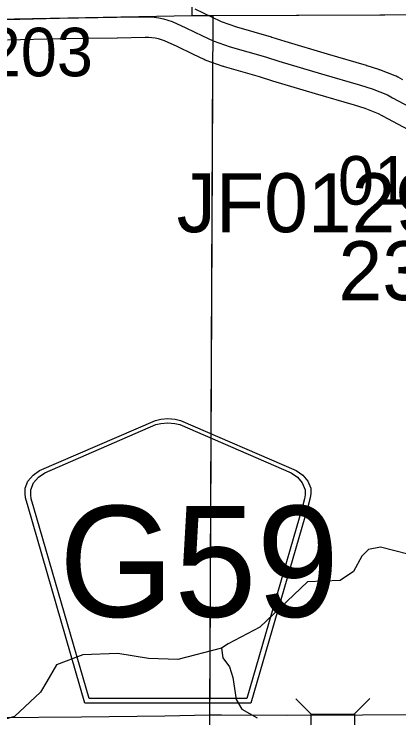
# Model space of a CAD drawing. Extents: x 23.6 to 68.7, y -63 to -29.
# Drawn here: x 37.501 to 38.057, y -52.674 to -51.659 of the extents above; entities that cross this region are included whole.
import ezdxf

# ---------------------------------------------------------------- set-up
doc = ezdxf.new("R2010")
doc.units = 0
for name, color, linetype in [('tdCoHydroRiver', 7, 'Continuous'), ('tdCoSecRdNmbr', 7, 'Continuous'), ('tdCoSecRteBand', 7, 'Continuous'), ('tdCoSecRteCL', 7, 'Continuous'), ('tdCoSectLine', 7, 'Continuous'), ('tdCoSectLinePart', 7, 'Continuous'), ('tdCoShieldCoRte', 7, 'Continuous'), ('tdCoStrucSec', 7, 'Continuous'), ('tdCoStrucSecCoName', 7, 'Continuous'), ('tdCoStrucSecFHWANum', 7, 'Continuous'), ('tdCoSurfGravel', 7, 'Continuous')]:
    doc.layers.add(name, color=color, linetype=linetype)

msp = doc.modelspace()

# ---------------------------------------------------------------- linework, layer by layer
at = {"layer": 'tdCoHydroRiver'}
for points in [[(38.0901, -52.4429), (38.0299, -52.4276), (38.0126, -52.4308), (38.0032, -52.4404), (37.9908, -52.4626), (37.9719, -52.4754), (37.9246, -52.4773), (37.8557, -52.5426), (37.8101, -52.5667), (37.8006, -52.573)], [(37.8006, -52.573), (37.7376, -52.5893), (37.695, -52.5881), (37.6508, -52.5806), (37.6003, -52.5826), (37.5625, -52.5971), (37.5485, -52.6209), (37.5391, -52.6367), (37.5015, -52.6717), (37.4732, -52.6799)], [(37.8006, -52.573), (37.8023, -52.5872), (37.8119, -52.5998), (37.8168, -52.6155), (37.8218, -52.6471), (37.8298, -52.6612), (37.852, -52.6737)]]:
    msp.add_lwpolyline(points, dxfattribs=at)
at = {"layer": 'tdCoSecRteBand'}
for points in [[(37.7619, -51.6514), (37.7862, -51.6631), (37.7862, -51.6631), (37.7862, -51.6631), (37.7999, -51.6697), (37.8221, -51.6775), (37.8723, -51.6919), (37.8726, -51.692), (37.8729, -51.6921), (37.8921, -51.6981), (37.9532, -51.7163), (38.0095, -51.7327), (38.0099, -51.7328), (38.0103, -51.7329), (38.0271, -51.7384), (38.0278, -51.7386), (38.0285, -51.7389), (38.0506, -51.7473), (38.0528, -51.7481), (38.0549, -51.7493), (38.0618, -51.7533)], [(38.1147, -51.8494), (38.0332, -51.8061), (38.0327, -51.8058), (38.0323, -51.8055), (38.027, -51.8025), (38.0079, -51.7952), (37.9923, -51.7902), (37.9363, -51.7738), (37.9362, -51.7738), (37.9361, -51.7738), (37.8748, -51.7556), (37.8746, -51.7555), (37.8744, -51.7554), (37.8553, -51.7495), (37.8047, -51.7349), (37.8039, -51.7347), (37.803, -51.7344), (37.7784, -51.7257), (37.7769, -51.7252), (37.7754, -51.7244), (37.7602, -51.7171), (37.7363, -51.7057), (37.7181, -51.6976), (37.7137, -51.696), (37.7093, -51.6947), (37.7047, -51.6937), (37.7001, -51.6931), (37.6955, -51.6927), (37.6901, -51.6927), (37.6501, -51.6935), (37.65, -51.6935), (37.6499, -51.6935), (37.567, -51.6946), (37.4913, -51.6966)], [(37.474, -52.6729), (37.5984, -52.6721), (37.7185, -52.6705), (37.783, -52.6693), (37.7831, -52.6693), (37.7832, -52.6693), (37.7999, -52.6691), (37.8002, -52.6691), (37.8004, -52.6691), (37.8943, -52.6694), (38.0038, -52.6689), (38.0799, -52.6685)]]:
    msp.add_lwpolyline(points, dxfattribs=at)
at = {"layer": 'tdCoSecRteCL'}
msp.add_lwpolyline([(37.4905, -51.6666), (37.5664, -51.6647), (37.6495, -51.6635), (37.6899, -51.6627), (37.6967, -51.6627), (37.7034, -51.6632), (37.71, -51.6642), (37.7166, -51.6656), (37.7231, -51.6675), (37.7294, -51.6698), (37.7489, -51.6785), (37.7732, -51.6901), (37.7884, -51.6974), (37.813, -51.7061), (37.864, -51.7207), (37.8834, -51.7268), (37.9447, -51.745), (38.0011, -51.7615), (38.0179, -51.7669), (38.0399, -51.7753), (38.0473, -51.7796), (38.1292, -51.8231)], dxfattribs=at)
at = {"layer": 'tdCoSectLine'}
for points in [[(37.7564, -50.6311), (37.7576, -51.6611)], [(37.7881, -51.6611), (38.7816, -51.657)], [(36.7851, -51.6794), (37.7576, -51.6611)], [(37.7576, -51.6611), (37.7881, -51.6611)], [(37.7881, -51.6611), (37.7832, -52.6993)]]:
    msp.add_lwpolyline(points, dxfattribs=at)
at = {"layer": 'tdCoSectLinePart'}
for points in [[(37.7811, -51.6611), (37.7881, -51.6611)], [(37.7881, -51.6611), (37.788, -51.6643)], [(37.7881, -51.6611), (38.27, -51.6591)], [(37.7877, -51.7291), (37.7833, -52.6693)]]:
    msp.add_lwpolyline(points, dxfattribs=at)
at = {"layer": 'tdCoShieldCoRte'}
for points in [[(37.6034, -52.6521), (37.5215, -52.3692), (37.5176, -52.3561), (37.5168, -52.3502), (37.5168, -52.3424), (37.5211, -52.3321), (37.5284, -52.3236), (37.5379, -52.3169), (37.7052, -52.2446), (37.7127, -52.2429), (37.7232, -52.242), (37.7336, -52.2429), (37.7411, -52.2446), (37.9084, -52.3169), (37.9179, -52.3236), (37.9252, -52.3321), (37.9295, -52.3424), (37.9295, -52.3502), (37.9287, -52.3561), (37.9249, -52.3692), (37.8429, -52.6521)], [(37.6093, -52.6458), (37.5295, -52.3705), (37.5258, -52.3579), (37.5251, -52.3522), (37.5251, -52.3447), (37.5292, -52.3348), (37.5362, -52.3267), (37.5453, -52.3203), (37.7059, -52.2508), (37.7131, -52.2493), (37.7232, -52.2484), (37.7332, -52.2493), (37.7404, -52.2508), (37.901, -52.3203), (37.9102, -52.3267), (37.9171, -52.3348), (37.9212, -52.3447), (37.9212, -52.3522), (37.9205, -52.3579), (37.9168, -52.3705), (37.8371, -52.6458)]]:
    msp.add_lwpolyline(points, close=True, dxfattribs=at)
at = {"layer": 'tdCoStrucSec'}
for p, q in [((37.93, -52.668), (37.9078, -52.6459)), ((37.9926, -52.6677), (38.0147, -52.6455))]:
    msp.add_line(p, q, dxfattribs=at)
msp.add_lwpolyline([(37.93, -52.668), (37.9926, -52.6677), (37.9929, -52.7303), (37.9303, -52.7306)], close=True, dxfattribs=at)
at = {"layer": 'tdCoSurfGravel'}
msp.add_lwpolyline([(37.4905, -51.6666), (37.5664, -51.6647), (37.6495, -51.6635), (37.6899, -51.6627), (37.6967, -51.6627), (37.7034, -51.6632), (37.71, -51.6642), (37.7166, -51.6656), (37.7231, -51.6675), (37.7294, -51.6698), (37.7489, -51.6785), (37.7732, -51.6901), (37.7884, -51.6974), (37.813, -51.7061), (37.864, -51.7207), (37.8834, -51.7268), (37.9447, -51.745), (38.0011, -51.7615), (38.0179, -51.7669), (38.0399, -51.7753), (38.0473, -51.7796), (38.1292, -51.8231)], dxfattribs=at)

# ---------------------------------------------------------------- texts
at = {"layer": 'tdCoSecRdNmbr'}
for s, rotation, p in [('0203', 0.0294, (37.4066, -51.7487)), ('0103', 0.0298, (37.9686, -51.9336))]:
    msp.add_text(s, height=0.07, rotation=rotation, dxfattribs=at).set_placement(p)
at = {"layer": 'tdCoShieldCoRte'}
msp.add_text('G59', height=0.16, dxfattribs=at).set_placement((37.5658, -52.5279))
at = {"layer": 'tdCoStrucSecCoName'}
msp.add_text('JF012923.0', height=0.085, dxfattribs=at).set_placement((37.7357, -51.9734))
at = {"layer": 'tdCoStrucSecFHWANum'}
msp.add_text('235850', height=0.085, dxfattribs=at).set_placement((37.9694, -52.0714))

doc.saveas('drawing.dxf')
